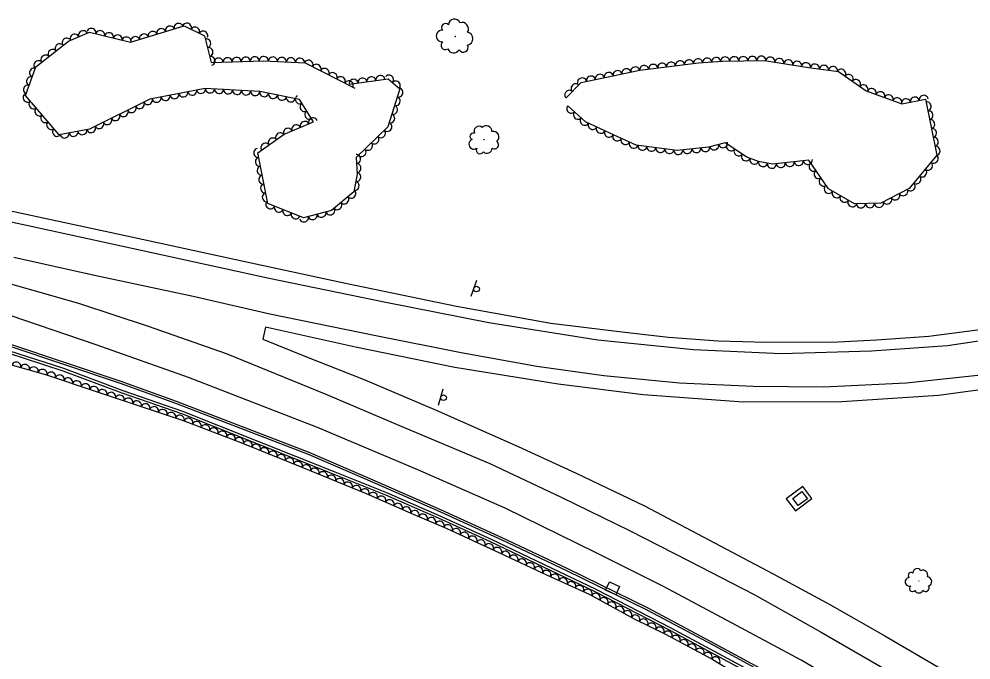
# Model space of a CAD drawing. Extents: x 1722896 to 1754269, y 648279 to 666297.
# Drawn here: x 1739132.5 to 1739553.1, y 649321.9 to 649605.3 of the extents above; entities that cross this region are included whole.
import ezdxf

# ---------------------------------------------------------------- set-up
doc = ezdxf.new("R2010")
doc.units = 0
for name, color, linetype in [('DESIGN - PUBLIC HEARING - Shapes', 7, 'Continuous'), ('DESIGN - SCRATCH - User 1', 7, 'Continuous'), ('SURVEY - CENTERLINE - Preliminary Text', 7, 'Continuous'), ('SURVEY - DRAINAGE - Natural Features', 7, 'Continuous'), ('SURVEY - VEGETATION - Features with Text', 7, 'Continuous')]:
    doc.layers.add(name, color=color, linetype=linetype)

msp = doc.modelspace()

# ---------------------------------------------------------------- linework, layer by layer
at = {"layer": 'DESIGN - PUBLIC HEARING - Shapes'}
for p, q in [((1739332.24, 649482.8), (1739334.74, 649489.87)), ((1739317.83, 649434.66), (1739319.97, 649441.85))]:
    msp.add_line(p, q, dxfattribs=at)
for centre in [(1739334.66, 649485.95), (1739320.08, 649437.92)]:
    msp.add_circle(centre, 1.25, dxfattribs=at)
at = {"layer": 'DESIGN - SCRATCH - User 1'}
for points in [[(1739464.73, 649312.24), (1739420.73, 649336.06), (1739387.6, 649353.16), (1739341.29, 649375.18), (1739318.26, 649385.64), (1739295.03, 649395.86), (1739271.51, 649405.31), (1739204.84, 649431.82), (1739178.5, 649440.99), (1739152.37, 649450.75), (1739128.04, 649458.69)], [(1739128.49, 649460.7), (1739177.13, 649444.37), (1739201.57, 649435.47), (1739260.25, 649412.89), (1739289.53, 649400.24), (1739318.69, 649387.42), (1739345.48, 649375.23), (1739374.49, 649361.53), (1739409.9, 649344.12), (1739439.34, 649328.46), (1739475.58, 649308.77)], [(1739128.78, 649461.59), (1739177.44, 649445.26), (1739201.9, 649436.35), (1739260.61, 649413.76), (1739289.9, 649401.1), (1739319.07, 649388.28), (1739345.87, 649376.08), (1739374.89, 649362.37), (1739410.33, 649344.95), (1739439.79, 649329.29), (1739476.04, 649309.59)], [(1739464.17, 649311.24), (1739420.19, 649335.04), (1739387.09, 649352.13), (1739340.8, 649374.14), (1739317.79, 649384.59), (1739294.58, 649394.8), (1739271.09, 649404.25), (1739204.44, 649430.74), (1739178.11, 649439.91), (1739151.99, 649449.66), (1739127.7, 649457.59)]]:
    msp.add_lwpolyline(points, dxfattribs=at)
at = {"layer": 'SURVEY - CENTERLINE - Preliminary Text'}
for points in [[(1739068.46, 649528.59), (1739137.92, 649513.82), (1739186.42, 649503.16), (1739242.97, 649490.82), (1739293.85, 649480.33), (1739340.05, 649471.12), (1739388.25, 649463.53), (1739430.47, 649459.25), (1739469.29, 649457.4), (1739509.24, 649458.57), (1739542.71, 649461), (1739565.39, 649464.4), (1739602.57, 649470.9), (1739636.32, 649478.95), (1739671.81, 649489.48), (1739696.29, 649498.25), (1739712.59, 649504.71), (1739732.81, 649513.63), (1739750.55, 649522.1)], [(1739104.24, 649525.8), (1739133.56, 649519.51), (1739180.2, 649509.46), (1739235.04, 649497.55), (1739276.77, 649488.49), (1739325.88, 649478.43), (1739367.5, 649470.82), (1739400.17, 649466.88), (1739419.52, 649464.7), (1739441.43, 649462.99), (1739462.93, 649462.4), (1739494.47, 649462.59), (1739511.43, 649463.47), (1739534.54, 649465.11), (1739554.91, 649467.74), (1739577.16, 649470.78), (1739601.5, 649475.51), (1739623.8, 649480.35), (1739646.71, 649486.57), (1739666.34, 649492.77), (1739689.44, 649500.47), (1739707.2, 649507.83), (1739727.9, 649516.41), (1739749.23, 649526.94)], [(1739755.32, 649507.33), (1739718.09, 649490.23), (1739687.77, 649479.03), (1739661.19, 649469.98), (1739627.78, 649460.92), (1739588.26, 649452.4), (1739557.47, 649447.84), (1739524.45, 649444.28), (1739488.16, 649442.57), (1739456.88, 649442.8), (1739424.29, 649444.34), (1739390.88, 649447.63), (1739361.31, 649451.72), (1739327.87, 649457.68), (1739290.24, 649465.3), (1739243.33, 649474.81), (1739209.43, 649482.66), (1739165.82, 649492.01), (1739130.27, 649499.83)], [(1739119.25, 649490.88), (1739158.84, 649479.68), (1739189.59, 649469.51), (1739224.06, 649457.39), (1739268.07, 649439.46), (1739300.66, 649425.56), (1739340.49, 649408.79), (1739372.11, 649393.94), (1739402.21, 649379.16), (1739428.54, 649365.82), (1739457.3, 649350.83), (1739486.89, 649334.19), (1739514.27, 649318.5), (1739548.57, 649298.32), (1739580.33, 649278.52), (1739610.05, 649259.54), (1739649.15, 649232.63), (1739684.46, 649207), (1739719.43, 649180.87), (1739758.24, 649151.04), (1739795.04, 649122.06), (1739827.98, 649095.03), (1739882.66, 649050.21)], [(1739890.78, 649023.99), (1739842.98, 649063.56), (1739817.83, 649083.91), (1739793.59, 649103.58), (1739761.22, 649129.06), (1739735.73, 649148.9), (1739706.57, 649171.19), (1739680.29, 649191.01), (1739650.68, 649212.42), (1739624.19, 649231.29), (1739601.59, 649246.78), (1739570, 649266.66), (1739547.68, 649280.97), (1739513.79, 649300.97), (1739478.05, 649321.92), (1739449.6, 649337.15), (1739417.27, 649354.37), (1739387.21, 649369.46), (1739347.33, 649389.1), (1739308.79, 649405.98), (1739264.46, 649424.77), (1739207.38, 649446.86), (1739166.6, 649461.31), (1739121.89, 649476.52)], [(1739573.56, 649443.57), (1739538.81, 649438.95), (1739496.07, 649436.13), (1739452.42, 649435.93), (1739408.35, 649439.16), (1739370.69, 649443.88), (1739325.14, 649451.25), (1739281.2, 649460.26), (1739241.48, 649469.03), (1739240.27, 649463.76), (1739258.72, 649456.23), (1739285.35, 649445.77), (1739316.9, 649432.41), (1739353.13, 649416.31), (1739378.62, 649404.61), (1739408.87, 649390.17), (1739434.85, 649376.35), (1739465.45, 649360.22), (1739490.74, 649346.47), (1739515.05, 649332.62), (1739540.28, 649317.89)]]:
    msp.add_lwpolyline(points, dxfattribs=at)
at = {"layer": 'SURVEY - DRAINAGE - Natural Features'}
for p, q in [((1739477.65, 649393.28), (1739477.65, 649393.28)), ((1739394.81, 649353.58), (1739394.81, 649353.58))]:
    msp.add_line(p, q, dxfattribs=at)
msp.add_lwpolyline([(1739475.54, 649387.85), (1739482.83, 649393.36), (1739478.8, 649398.72), (1739471.5, 649393.2)], close=True, dxfattribs=at)
for points in [[(1739476.85, 649390.18), (1739474.45, 649393.38), (1739478.44, 649396.39), (1739480.85, 649393.19), (1739476.85, 649390.18)], [(1739391.71, 649352.79), (1739393.36, 649356.44), (1739397.91, 649354.37), (1739396.26, 649350.73), (1739391.71, 649352.79)]]:
    msp.add_lwpolyline(points, dxfattribs=at)
at = {"layer": 'SURVEY - VEGETATION - Features with Text'}
for points in [[(1739278.32, 649576.53), (1739295.67, 649578.94), (1739300.76, 649574.45), (1739295.4, 649557.65), (1739281.51, 649544.12), (1739281.86, 649536.72), (1739280.38, 649528.91), (1739270.53, 649520.75), (1739258.27, 649517.45), (1739242.41, 649523.81), (1739238.09, 649546.14), (1739249.62, 649554.45), (1739262.66, 649559.86), (1739256.48, 649569.81), (1739238.87, 649573.24), (1739214.68, 649574.69), (1739190.37, 649569.84), (1739163.67, 649556.67), (1739150.3, 649554.19), (1739135.42, 649571.49), (1739139.94, 649584.14), (1739154.32, 649595.6), (1739163.66, 649599.52), (1739181.82, 649595.04), (1739205.4, 649602.27), (1739214.5, 649597.85), (1739217.45, 649586.07), (1739240.49, 649586.9), (1739258.91, 649586.02), (1739280.87, 649574.76)], [(1739374.2, 649570.47), (1739380.83, 649577.3), (1739406.83, 649582.7), (1739432.8, 649585.94), (1739443.35, 649586.65), (1739461.92, 649587.07), (1739481.35, 649583.97), (1739494.66, 649582.09), (1739506.77, 649573.64), (1739522.59, 649567.83), (1739533.03, 649569.88), (1739538.02, 649545.1), (1739525.85, 649530.44), (1739513.37, 649523.95), (1739501.73, 649523.63), (1739490.13, 649530.26), (1739481.51, 649542.99), (1739465.47, 649541.16), (1739459.21, 649542.35), (1739454.1, 649544.25), (1739444.6, 649550.61), (1739437.14, 649548.71), (1739423.36, 649547.27), (1739405.21, 649549.64), (1739395.42, 649553.94), (1739382.81, 649559.9), (1739375.04, 649566.94)], [(1739118.64, 649455.37), (1739144.23, 649448.17), (1739167.53, 649440.31), (1739177.65, 649436.94), (1739205.02, 649427.8), (1739231.27, 649417.86), (1739257.51, 649407.15), (1739285.87, 649395.48), (1739306.71, 649386.4), (1739321.24, 649380.24), (1739344.82, 649369.36), (1739365.61, 649359.64), (1739384.49, 649351.06), (1739404.39, 649340.19), (1739418.15, 649333.38), (1739439.13, 649322.14), (1739456.39, 649311.5)]]:
    msp.add_lwpolyline(points, dxfattribs=at)
for centre, radius in [((1739325.21, 649597.62), 0.09), ((1739337.99, 649552.03), 0.0765), ((1739530.11, 649356.87), 0.065)]:
    msp.add_circle(centre, radius, dxfattribs=at)
for centre, radius, start, end in [((1739324.86, 649602.76), 2.58, 21.7396, 178.5285), ((1739321, 649601.6), 1.77, 43.8557, 222.6014), ((1739328.17, 649600.93), 2.94, 330.7923, 108.3165), ((1739319.43, 649597.84), 2.57, 83.8764, 277.2961), ((1739330.11, 649596.65), 2.92, 281.6881, 77.5266), ((1739320.92, 649593.72), 1.96, 126.4951, 303.8142), ((1739328.78, 649592.82), 2.15, 211.941, 26.9413), ((1739324.58, 649593.12), 2.77, 201.7821, 328.6278), ((1739333.27, 649553.43), 1.51, 70.6757, 249.4213), ((1739335.75, 649555.79), 2.19, 48.5595, 205.3485), ((1739338.97, 649555.68), 2.5, 357.6123, 135.1365), ((1739342.08, 649553.17), 2.48, 308.5081, 104.3466), ((1739333.51, 649549.98), 2.19, 110.6964, 304.1161), ((1739342.54, 649549.75), 1.83, 238.761, 53.7613), ((1739336.23, 649547.42), 1.67, 153.315, 330.6342), ((1739339.24, 649548.37), 2.36, 228.6021, 355.4478), ((1739529.38, 649360.52), 1.86, 29.0458, 185.8347), ((1739531.93, 649359.51), 2.12, 338.0985, 115.6227), ((1739525.94, 649356.5), 1.86, 91.1826, 284.6023), ((1739526.73, 649359.33), 1.28, 51.1619, 229.9076), ((1739533.71, 649356.62), 2.11, 288.9943, 84.8328), ((1739527.39, 649353.68), 1.42, 133.8013, 311.1204), ((1739530.07, 649353.58), 2, 209.0883, 335.934), ((1739533.11, 649353.75), 1.56, 219.2472, 34.2475)]:
    msp.add_arc(centre, radius, start, end, dxfattribs=at)
for centre, major_axis in [((1739164.48, 649599.32), (1.94, -0.48)), ((1739195.34, 649599.19), (1.91, 0.59)), ((1739199.17, 649600.36), (1.91, 0.59)), ((1739202.99, 649601.53), (1.91, 0.59)), ((1739206.73, 649601.62), (1.8, -0.87)), ((1739210.33, 649599.87), (1.8, -0.87)), ((1739153.52, 649594.97), (1.56, 1.25)), ((1739157.06, 649596.75), (1.84, 0.77)), ((1739160.75, 649598.3), (1.84, 0.77)), ((1739168.37, 649598.36), (1.94, -0.48)), ((1739172.25, 649597.4), (1.94, -0.48)), ((1739176.13, 649596.44), (1.94, -0.48)), ((1739180.02, 649595.49), (1.94, -0.48)), ((1739183.87, 649595.67), (1.91, 0.59)), ((1739187.69, 649596.84), (1.91, 0.59)), ((1739191.52, 649598.01), (1.91, 0.59)), ((1739213.93, 649598.13), (1.8, -0.87)), ((1739215.32, 649594.59), (0.48, -1.94)), ((1739150.39, 649592.47), (1.56, 1.25)), ((1739216.29, 649590.71), (0.48, -1.94)), ((1739144.14, 649587.48), (1.56, 1.25)), ((1739147.26, 649589.98), (1.56, 1.25)), ((1739217.26, 649586.83), (0.48, -1.94)), ((1739228.66, 649586.47), (2, 0.07)), ((1739232.66, 649586.61), (2, 0.07)), ((1739236.65, 649586.76), (2, 0.07)), ((1739240.65, 649586.89), (2, -0.1)), ((1739244.65, 649586.7), (2, -0.1)), ((1739248.64, 649586.51), (2, -0.1)), ((1739440.54, 649586.46), (2, 0.13)), ((1739444.53, 649586.68), (2, 0.05)), ((1739448.53, 649586.77), (2, 0.05)), ((1739452.53, 649586.86), (2, 0.05)), ((1739456.53, 649586.95), (2, 0.05)), ((1739460.53, 649587.04), (2, 0.05)), ((1739464.5, 649586.66), (1.98, -0.31)), ((1739141.01, 649584.99), (1.56, 1.25)), ((1739220.66, 649586.18), (2, 0.07)), ((1739224.66, 649586.33), (2, 0.07)), ((1739252.64, 649586.32), (2, -0.1)), ((1739256.63, 649586.13), (2, -0.1)), ((1739260.44, 649585.23), (1.78, -0.91)), ((1739264, 649583.41), (1.78, -0.91)), ((1739404.8, 649582.28), (1.96, 0.41)), ((1739408.74, 649582.94), (1.98, 0.25)), ((1739412.71, 649583.43), (1.98, 0.25)), ((1739416.68, 649583.93), (1.98, 0.25)), ((1739420.65, 649584.42), (1.98, 0.25)), ((1739424.62, 649584.92), (1.98, 0.25)), ((1739428.59, 649585.42), (1.98, 0.25)), ((1739432.56, 649585.91), (1.98, 0.25)), ((1739436.55, 649586.19), (2, 0.13)), ((1739468.45, 649586.03), (1.98, -0.31)), ((1739472.4, 649585.4), (1.98, -0.31)), ((1739476.35, 649584.77), (1.98, -0.31)), ((1739480.3, 649584.14), (1.98, -0.31)), ((1739484.25, 649583.56), (1.98, -0.28)), ((1739488.21, 649583), (1.98, -0.28)), ((1739492.17, 649582.44), (1.98, -0.28)), ((1739137.71, 649577.89), (0.67, 1.88)), ((1739139.05, 649581.66), (0.67, 1.88)), ((1739267.56, 649581.58), (1.78, -0.91)), ((1739271.12, 649579.76), (1.78, -0.91)), ((1739274.68, 649577.93), (1.78, -0.91)), ((1739288.23, 649577.91), (1.98, 0.27)), ((1739292.19, 649578.46), (1.98, 0.27)), ((1739296.04, 649578.62), (1.5, -1.32)), ((1739385.22, 649578.21), (1.96, 0.41)), ((1739389.14, 649579.03), (1.96, 0.41)), ((1739393.05, 649579.84), (1.96, 0.41)), ((1739396.97, 649580.65), (1.96, 0.41)), ((1739400.88, 649581.46), (1.96, 0.41)), ((1739495.88, 649581.24), (1.64, -1.14)), ((1739499.16, 649578.95), (1.64, -1.14)), ((1739136.36, 649574.13), (0.67, 1.88)), ((1739278.24, 649576.11), (1.78, -0.91)), ((1739280.31, 649576.81), (1.98, 0.27)), ((1739284.27, 649577.36), (1.98, 0.27)), ((1739299.04, 649575.97), (1.5, -1.32)), ((1739378.38, 649574.78), (1.39, 1.43)), ((1739381.3, 649577.4), (1.96, 0.41)), ((1739502.44, 649576.66), (1.64, -1.14)), ((1739505.72, 649574.37), (1.64, -1.14)), ((1739136.21, 649570.58), (-1.3, 1.52)), ((1739197.25, 649571.21), (-1.96, -0.39)), ((1739201.17, 649571.99), (-1.96, -0.39)), ((1739205.09, 649572.78), (-1.96, -0.39)), ((1739209.01, 649573.56), (-1.96, -0.39)), ((1739212.94, 649574.34), (-1.96, -0.39)), ((1739216.9, 649574.55), (-2, 0.12)), ((1739220.89, 649574.32), (-2, 0.12)), ((1739224.88, 649574.08), (-2, 0.12)), ((1739228.88, 649573.84), (-2, 0.12)), ((1739232.87, 649573.6), (-2, 0.12)), ((1739236.86, 649573.36), (-2, 0.12)), ((1739240.82, 649572.86), (-1.96, 0.38)), ((1739244.75, 649572.09), (-1.96, 0.38)), ((1739248.68, 649571.33), (-1.96, 0.38)), ((1739300.25, 649572.83), (-0.61, -1.91)), ((1739375.59, 649571.91), (1.39, 1.43)), ((1739509.33, 649572.7), (1.88, -0.69)), ((1739513.08, 649571.32), (1.88, -0.69)), ((1739516.83, 649569.94), (1.88, -0.69)), ((1739532.27, 649569.73), (1.96, 0.38)), ((1739138.81, 649567.55), (-1.3, 1.52)), ((1739185.9, 649567.63), (-1.79, -0.88)), ((1739189.48, 649569.4), (-1.79, -0.88)), ((1739193.32, 649570.43), (-1.96, -0.39)), ((1739252.6, 649570.57), (-1.96, 0.38)), ((1739256.5, 649569.77), (-1.06, 1.7)), ((1739258.62, 649566.37), (-1.06, 1.7)), ((1739299.03, 649569.02), (-0.61, -1.91)), ((1739520.59, 649568.57), (1.88, -0.69)), ((1739524.42, 649568.19), (1.96, 0.38)), ((1739528.35, 649568.96), (1.96, 0.38)), ((1739533.66, 649566.71), (0.4, -1.96)), ((1739141.42, 649564.51), (-1.3, 1.52)), ((1739175.13, 649562.32), (-1.79, -0.88)), ((1739178.72, 649564.09), (-1.79, -0.88)), ((1739182.31, 649565.86), (-1.79, -0.88)), ((1739260.73, 649562.97), (-1.06, 1.7)), ((1739296.6, 649561.4), (-0.61, -1.91)), ((1739297.81, 649565.21), (-0.61, -1.91)), ((1739376.47, 649565.65), (-1.48, 1.34)), ((1739379.43, 649562.96), (-1.48, 1.34)), ((1739534.45, 649562.78), (0.4, -1.96)), ((1739144.03, 649561.48), (-1.3, 1.52)), ((1739146.64, 649558.45), (-1.3, 1.52)), ((1739167.96, 649558.79), (-1.79, -0.88)), ((1739171.55, 649560.55), (-1.79, -0.88)), ((1739258.66, 649558.2), (1.85, 0.77)), ((1739262.36, 649559.73), (1.85, 0.77)), ((1739295.35, 649557.61), (-1.43, -1.4)), ((1739382.4, 649560.27), (-1.48, 1.34)), ((1739385.92, 649558.43), (-1.81, 0.85)), ((1739535.24, 649558.86), (0.4, -1.96)), ((1739149.24, 649555.41), (-1.3, 1.52)), ((1739152.64, 649554.62), (-1.97, -0.37)), ((1739156.57, 649555.35), (-1.97, -0.37)), ((1739160.51, 649556.08), (-1.97, -0.37)), ((1739164.37, 649557.02), (-1.79, -0.88)), ((1739247.83, 649553.16), (1.62, 1.17)), ((1739251.27, 649555.13), (1.85, 0.77)), ((1739254.97, 649556.67), (1.85, 0.77)), ((1739292.49, 649554.82), (-1.43, -1.4)), ((1739389.54, 649556.72), (-1.81, 0.85)), ((1739393.15, 649555.01), (-1.81, 0.85)), ((1739536.04, 649554.94), (0.4, -1.96)), ((1739241.34, 649548.48), (1.62, 1.17)), ((1739244.58, 649550.82), (1.62, 1.17)), ((1739286.76, 649549.23), (-1.43, -1.4)), ((1739289.62, 649552.03), (-1.43, -1.4)), ((1739396.79, 649553.34), (-1.83, 0.8)), ((1739400.45, 649551.73), (-1.83, 0.8)), ((1739404.11, 649550.12), (-1.83, 0.8)), ((1739443.58, 649550.35), (-1.94, -0.49)), ((1739536.83, 649551.02), (0.4, -1.96)), ((1739238.09, 649546.14), (-0.38, 1.96)), ((1739283.89, 649546.44), (-1.43, -1.4)), ((1739407.99, 649549.28), (-1.98, 0.26)), ((1739411.95, 649548.76), (-1.98, 0.26)), ((1739415.92, 649548.24), (-1.98, 0.26)), ((1739419.89, 649547.72), (-1.98, 0.26)), ((1739423.85, 649547.32), (-1.99, -0.21)), ((1739427.83, 649547.74), (-1.99, -0.21)), ((1739431.81, 649548.15), (-1.99, -0.21)), ((1739435.79, 649548.57), (-1.99, -0.21)), ((1739439.7, 649549.36), (-1.94, -0.49)), ((1739447.05, 649548.97), (-1.66, 1.11)), ((1739450.37, 649546.74), (-1.66, 1.11)), ((1739537.62, 649547.1), (0.4, -1.96)), ((1739238.85, 649542.21), (-0.38, 1.96)), ((1739281.54, 649543.45), (0.1, -2)), ((1739453.69, 649544.52), (-1.66, 1.11)), ((1739457.39, 649543.02), (-1.87, 0.7)), ((1739461.23, 649541.96), (-1.97, 0.37)), ((1739473.11, 649542.03), (-1.99, -0.23)), ((1739477.08, 649542.49), (-1.99, -0.23)), ((1739481.06, 649542.94), (-1.99, -0.23)), ((1739534.21, 649540.51), (-1.28, -1.54)), ((1739536.76, 649543.59), (-1.28, -1.54)), ((1739239.61, 649538.28), (-0.38, 1.96)), ((1739281.73, 649539.45), (0.1, -2)), ((1739465.16, 649541.22), (-1.97, 0.37)), ((1739469.13, 649541.58), (-1.99, -0.23)), ((1739483.5, 649540.06), (-1.12, 1.66)), ((1739485.74, 649536.75), (-1.12, 1.66)), ((1739531.65, 649537.44), (-1.28, -1.54)), ((1739240.37, 649534.35), (-0.38, 1.96)), ((1739281.63, 649535.48), (-0.37, -1.96)), ((1739487.98, 649533.43), (-1.12, 1.66)), ((1739529.1, 649534.36), (-1.28, -1.54)), ((1739241.13, 649530.43), (-0.38, 1.96)), ((1739280.88, 649531.55), (-0.37, -1.96)), ((1739490.27, 649530.18), (-1.74, 0.99)), ((1739523.27, 649529.1), (-1.77, -0.92)), ((1739526.55, 649531.28), (-1.28, -1.54)), ((1739241.89, 649526.5), (-0.38, 1.96)), ((1739276.29, 649525.52), (-1.54, -1.28)), ((1739279.37, 649528.07), (-1.54, -1.28)), ((1739493.75, 649528.19), (-1.74, 0.99)), ((1739497.22, 649526.21), (-1.74, 0.99)), ((1739516.17, 649525.4), (-1.77, -0.92)), ((1739519.72, 649527.25), (-1.77, -0.92)), ((1739243.58, 649523.34), (-1.86, 0.74)), ((1739247.29, 649521.85), (-1.86, 0.74)), ((1739251.01, 649520.36), (-1.86, 0.74)), ((1739270.03, 649520.61), (-1.93, -0.52)), ((1739273.21, 649522.97), (-1.54, -1.28)), ((1739500.69, 649524.22), (-1.74, 0.99)), ((1739504.53, 649523.7), (-2, -0.05)), ((1739508.53, 649523.81), (-2, -0.05)), ((1739512.53, 649523.92), (-2, -0.05)), ((1739254.72, 649518.88), (-1.86, 0.74)), ((1739258.44, 649517.5), (-1.93, -0.52)), ((1739262.3, 649518.54), (-1.93, -0.52)), ((1739266.16, 649519.58), (-1.93, -0.52)), ((1739131.33, 649451.8), (1.93, -0.54)), ((1739135.18, 649450.72), (1.93, -0.54)), ((1739139.03, 649449.63), (1.93, -0.54)), ((1739142.88, 649448.55), (1.93, -0.54)), ((1739146.69, 649447.34), (1.9, -0.64)), ((1739150.48, 649446.06), (1.9, -0.64)), ((1739154.27, 649444.78), (1.9, -0.64)), ((1739158.06, 649443.5), (1.9, -0.64)), ((1739161.85, 649442.22), (1.9, -0.64)), ((1739165.64, 649440.94), (1.9, -0.64)), ((1739169.43, 649439.67), (1.9, -0.63)), ((1739173.23, 649438.41), (1.9, -0.63)), ((1739177.02, 649437.15), (1.9, -0.63)), ((1739180.82, 649435.88), (1.9, -0.63)), ((1739184.61, 649434.61), (1.9, -0.63)), ((1739188.41, 649433.35), (1.9, -0.63)), ((1739192.2, 649432.08), (1.9, -0.63)), ((1739195.99, 649430.81), (1.9, -0.63)), ((1739199.79, 649429.54), (1.9, -0.63)), ((1739203.58, 649428.28), (1.9, -0.63)), ((1739207.34, 649426.92), (1.87, -0.71)), ((1739211.08, 649425.5), (1.87, -0.71)), ((1739214.82, 649424.08), (1.87, -0.71)), ((1739218.56, 649422.67), (1.87, -0.71)), ((1739222.31, 649421.25), (1.87, -0.71)), ((1739226.05, 649419.83), (1.87, -0.71)), ((1739229.79, 649418.42), (1.87, -0.71)), ((1739233.51, 649416.94), (1.85, -0.76)), ((1739237.21, 649415.43), (1.85, -0.76)), ((1739240.91, 649413.92), (1.85, -0.76)), ((1739244.62, 649412.41), (1.85, -0.76)), ((1739248.32, 649410.9), (1.85, -0.76)), ((1739252.02, 649409.39), (1.85, -0.76)), ((1739255.73, 649407.88), (1.85, -0.76)), ((1739259.43, 649406.36), (1.85, -0.76)), ((1739263.13, 649404.84), (1.85, -0.76)), ((1739266.83, 649403.32), (1.85, -0.76)), ((1739270.53, 649401.8), (1.85, -0.76)), ((1739274.23, 649400.27), (1.85, -0.76)), ((1739277.92, 649398.75), (1.85, -0.76)), ((1739281.62, 649397.23), (1.85, -0.76)), ((1739285.32, 649395.71), (1.85, -0.76)), ((1739288.99, 649394.12), (1.83, -0.8)), ((1739292.66, 649392.52), (1.83, -0.8)), ((1739296.33, 649390.93), (1.83, -0.8)), ((1739300, 649389.33), (1.83, -0.8)), ((1739303.66, 649387.73), (1.83, -0.8)), ((1739307.33, 649386.14), (1.84, -0.78)), ((1739311.01, 649384.58), (1.84, -0.78)), ((1739314.7, 649383.02), (1.84, -0.78)), ((1739318.38, 649381.45), (1.84, -0.78)), ((1739322.05, 649379.87), (1.82, -0.84)), ((1739325.68, 649378.19), (1.82, -0.84)), ((1739329.32, 649376.52), (1.82, -0.84)), ((1739332.95, 649374.84), (1.82, -0.84)), ((1739336.58, 649373.16), (1.82, -0.84)), ((1739340.21, 649371.49), (1.82, -0.84)), ((1739343.84, 649369.81), (1.82, -0.84)), ((1739347.47, 649368.12), (1.81, -0.85)), ((1739351.09, 649366.43), (1.81, -0.85)), ((1739354.72, 649364.73), (1.81, -0.85)), ((1739358.34, 649363.04), (1.81, -0.85)), ((1739361.96, 649361.34), (1.81, -0.85)), ((1739365.59, 649359.65), (1.81, -0.85)), ((1739369.23, 649358), (1.82, -0.83)), ((1739372.87, 649356.34), (1.82, -0.83)), ((1739376.51, 649354.69), (1.82, -0.83)), ((1739380.15, 649353.03), (1.82, -0.83)), ((1739383.79, 649351.38), (1.82, -0.83)), ((1739387.33, 649349.51), (1.76, -0.96)), ((1739390.84, 649347.59), (1.76, -0.96)), ((1739394.35, 649345.67), (1.76, -0.96)), ((1739397.86, 649343.76), (1.76, -0.96)), ((1739401.37, 649341.84), (1.76, -0.96)), ((1739404.89, 649339.94), (1.79, -0.89)), ((1739408.48, 649338.17), (1.79, -0.89)), ((1739412.06, 649336.39), (1.79, -0.89)), ((1739415.65, 649334.62), (1.79, -0.89)), ((1739419.21, 649332.81), (1.76, -0.94)), ((1739422.74, 649330.92), (1.76, -0.94)), ((1739426.27, 649329.03), (1.76, -0.94)), ((1739429.79, 649327.14), (1.76, -0.94)), ((1739433.32, 649325.25), (1.76, -0.94)), ((1739436.84, 649323.36), (1.76, -0.94)), ((1739440.33, 649321.4), (1.7, -1.05))]:
    msp.add_ellipse(centre, major_axis=major_axis, ratio=0.940188, start_param=0, end_param=3.141593, dxfattribs=at)

doc.saveas('drawing.dxf')
